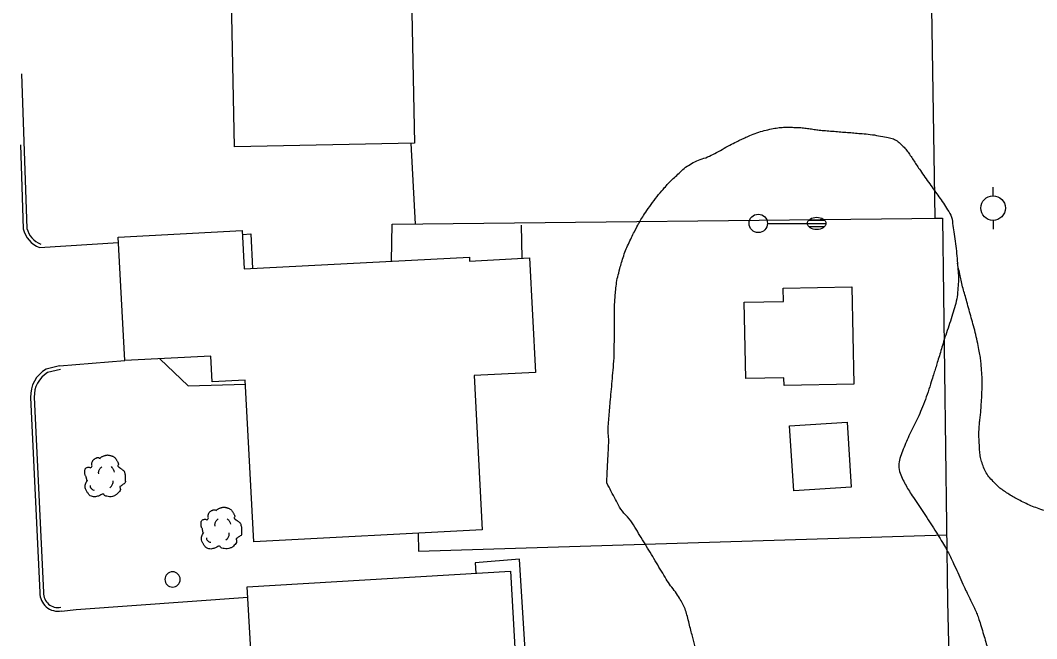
# Model space of a CAD drawing. Extents: x 2145380 to 2157287, y 139568 to 149130.
# Drawn here: x 2150207.2 to 2150372.5, y 146433.9 to 146534.5 of the extents above; entities that cross this region are included whole.
import ezdxf

# ---------------------------------------------------------------- set-up
doc = ezdxf.new("R2010")
doc.units = 0
for name, color, linetype in [('TOPO_Asphalt', 7, 'Continuous'), ('TOPO_Building', 7, 'Continuous'), ('TOPO_Curb Back', 7, 'Continuous'), ('TOPO_Fence', 7, 'Continuous'), ('TOPO_Light Pole', 7, 'Continuous'), ('TOPO_Misc', 7, 'Continuous'), ('TOPO_Power Pole', 7, 'Continuous'), ('TOPO_Sidewalk', 7, 'Continuous'), ('TOPO_Tree', 7, 'Continuous'), ('TOPO_Tree Line', 7, 'Continuous')]:
    doc.layers.add(name, color=color, linetype=linetype)

# ---------------------------------------------------------------- blocks, each defined once
blk = doc.blocks.new('POWPOL')
at = {"layer": 'TOPO_Power Pole'}
for p, q in [((0, 10.16), (0, 17.34)), ((0, -10.16), (0, -17.34))]:
    blk.add_line(p, q, dxfattribs=at)
blk.add_circle((0, 0), 10.16, dxfattribs=at)
blk = doc.blocks.new('LP')
at = {"layer": 'TOPO_Light Pole'}
blk.add_line((3.81, 0), (20.32, 0), dxfattribs=at)
for points in [[(20.32, 0), (27.94, 0)], [(20.32, 0), (23.5, 0)], [(20.83, 1.27), (27.43, 1.27)], [(20.83, 1.27), (23.5, 1.27)], [(23.71, 1.27), (27.43, 1.27)], [(23.71, 0), (27.94, 0)], [(20.83, -1.27), (27.43, -1.27)], [(20.83, -1.27), (23.5, -1.27)], [(23.71, -1.27), (27.43, -1.27)]]:
    blk.add_lwpolyline(points, dxfattribs=at)
blk.add_circle((0, 0), 3.81, dxfattribs=at)
blk.add_ellipse((24.13, 0), major_axis=(3.81, 0), ratio=0.666667, dxfattribs=at)
blk = doc.blocks.new('POST')
at = {"layer": 'TOPO_Misc'}
for start, end in [(90, 180), (180, 270), (360, 90), (270, 0)]:
    blk.add_arc((-0.01, 0.03), 3.16, start, end, dxfattribs=at)
blk = doc.blocks.new('TREE')
at = {"layer": 'TOPO_Tree'}
for points in [[(-14.07, -0.4), (-14.17, 0.5), (-14.37, 1.38), (-14.6, 2.25), (-14.84, 3.17), (-15.47, 3.96), (-15.66, 4.9), (-15.8, 5.59), (-15.71, 6.31), (-15.66, 7.01), (-15.6, 7.91), (-15.72, 8.8), (-15.13, 9.66), (-14.62, 10.42), (-13.76, 10.49), (-13.02, 10.72), (-12.18, 10.98), (-11.06, 10), (-10.37, 10.72), (-9.4, 11.74), (-10.29, 13.28), (-9.84, 14.42), (-9.56, 15.15), (-9.32, 15.89), (-8.78, 16.54), (-8.18, 17.26), (-7.5, 17.68), (-6.67, 18.13), (-6.14, 18.41), (-5.61, 18.61), (-5.08, 18.66), (-4.55, 18.71), (-4.02, 18.54), (-3.49, 18.13)], [(-3.49, 17.6), (-3.07, 18.27), (-2.58, 18.8), (-1.9, 19.19), (-1.05, 19.68), (-0.19, 19.96), (0.74, 20.24), (1.62, 20.51), (2.51, 20.82), (3.39, 20.77), (4.1, 20.73), (4.8, 20.47), (5.51, 20.24), (6.43, 19.95), (7.32, 19.73), (8.15, 19.19), (9.36, 18.4), (10.02, 17.21), (10.8, 16.01), (11.24, 15.33), (11.58, 14.62), (11.86, 13.89), (12.17, 13.08), (11.37, 12.02), (11.86, 11.25), (12, 11.03), (12.18, 10.86), (12.39, 10.72), (12.91, 10.35), (13.45, 10.02), (13.97, 9.66), (14.7, 9.16), (15.41, 8.68), (16.09, 8.07), (16.7, 7.53), (16.93, 6.73), (17.15, 5.95), (17.59, 4.38), (17.71, 2.77), (17.68, 1.19), (17.65, -0.25), (17.83, -2.22), (16.62, -3.04), (15.47, -3.83), (14.31, -4.58), (13.16, -5.35)], [(-4.21, 5.09), (-4.46, 6.09), (-4.3, 7.21), (-3.84, 8.21), (-3.33, 9.34), (-2.71, 10.27), (-1.64, 10.97)], [(5.89, 11.15), (6.5, 10.68), (6.96, 10.17), (7.36, 9.5), (7.93, 8.56), (8.31, 7.6), (8.46, 6.56)], [(13.16, -5.34), (13.25, -5.81), (13.36, -6.28), (13.45, -6.75), (13.76, -8.52), (12.24, -10.03), (10.8, -11.51), (9.98, -12.34), (9.13, -12.77), (8.15, -13.1), (5.97, -13.83), (3.32, -13.56), (1.27, -13.1), (0.49, -12.92), (-0.06, -11.44), (-0.84, -11.51), (-2.04, -11.61), (-3.28, -12.78), (-4.55, -13.1), (-6.06, -13.47), (-7.77, -14.03), (-9.31, -13.62), (-11.36, -13.09), (-12.84, -11.41), (-14.07, -9.39), (-15.32, -7.35), (-15.61, -5.13), (-15.13, -3.04), (-14.87, -1.89), (-13.91, -0.75), (-13.54, 0.13)], [(-11.38, -4.46), (-11.47, -5.41), (-11.03, -6.32), (-10.09, -7.22), (-9.3, -7.97), (-8.49, -8.26), (-7.7, -8.14)], [(4.79, -6.29), (5.71, -5.66), (6.3, -4.92), (6.81, -3.91), (7.36, -2.81), (7.63, -1.7), (7.54, -0.6)]]:
    blk.add_open_spline(points, degree=3, dxfattribs=at)

msp = doc.modelspace()

# ---------------------------------------------------------------- linework, layer by layer
at = {"layer": 'TOPO_Asphalt'}
for p, q in [((2150210.36, 146497.56), (2150223.22, 146498.36)), ((2150213.61, 146478.33), (2150224.23, 146479.16))]:
    msp.add_line(p, q, dxfattribs=at)
for points in [[(2150243.37, 146499.66), (2150244.74, 146499.81), (2150244.98, 146494.14)], [(2150213.93, 146438.43), (2150216.33, 146438.69), (2150244.22, 146440.7)]]:
    msp.add_lwpolyline(points, dxfattribs=at)
at = {"layer": 'TOPO_Building'}
for points in [[(2150270.46, 146557.18), (2150271.35, 146514.56), (2150242.09, 146513.95), (2150241.2, 146556.57)], [(2150243.66, 146494.07), (2150280.28, 146495.99), (2150280.31, 146495.36), (2150290.07, 146495.88), (2150291.05, 146477.25), (2150281.03, 146476.72), (2150282.34, 146451.62), (2150245.2, 146449.68), (2150243.82, 146475.98), (2150238.47, 146475.7), (2150238.25, 146479.9), (2150224.23, 146479.16), (2150223.17, 146499.26), (2150243.34, 146500.31)], [(2150342.48, 146491.17), (2150342.8, 146475.36), (2150331.44, 146475.12), (2150331.41, 146476.38), (2150325.23, 146476.25), (2150324.98, 146488.67), (2150331.34, 146488.8), (2150331.3, 146490.94)], [(2150341.69, 146469.15), (2150342.38, 146458.57), (2150333.03, 146457.97), (2150332.34, 146468.54)], [(2150244.12, 146442.39), (2150286.95, 146444.89), (2150287.95, 146427.62), (2150275.87, 146426.92), (2150277.34, 146401.68), (2150248.39, 146399.99), (2150247.66, 146412.47), (2150245.87, 146412.36)]]:
    msp.add_lwpolyline(points, close=True, dxfattribs=at)
at = {"layer": 'TOPO_Curb Back'}
for points in [[(2150207.46, 146525.8), (2150208.31, 146500.68)], [(2150207.25, 146514.27), (2150207.71, 146500.6)], [(2150213.61, 146478.33), (2150211.44, 146477.77)], [(2150213.76, 146477.74), (2150211.67, 146477.21)], [(2150208.92, 146473.17), (2150210.42, 146441.42)], [(2150209.52, 146473.2), (2150211.02, 146441.43)]]:
    msp.add_lwpolyline(points, dxfattribs=at)
for centre, radius, start, end in [((2150211.89, 146501.56), 4.28, 192.929, 249.0609), ((2150211.89, 146501.56), 3.68, 193.7907, 249.0621), ((2150213.91, 146473.42), 5, 119.5757, 182.8792), ((2150213.91, 146473.42), 4.4, 120.586, 182.8901), ((2150213.39, 146441.36), 2.97, 178.7939, 280.5161), ((2150213.39, 146441.36), 2.37, 178.3287, 280.5172)]:
    msp.add_arc(centre, radius, start, end, dxfattribs=at)
at = {"layer": 'TOPO_Fence'}
msp.add_line((2150271.5, 146501.38), (2150270.78, 146514.55), dxfattribs=at)
for points in [[(2150255.13, 146922.55), (2150254.79, 146931.09), (2150351.31, 146933.79), (2150351.93, 146863.94), (2150352.49, 146821.43), (2150354.07, 146667.02), (2150354.99, 146563.89), (2150355.96, 146502.32), (2150357.23, 146502.33), (2150358, 146439.98), (2150359.04, 146397.18), (2150274.82, 146397.39)], [(2150267.62, 146495.33), (2150267.71, 146501.34), (2150357.23, 146502.33)], [(2150271.94, 146451.08), (2150272, 146448.16), (2150357.86, 146450.83)]]:
    msp.add_lwpolyline(points, dxfattribs=at)
at = {"layer": 'TOPO_Sidewalk'}
msp.add_line((2150288.87, 146495.81), (2150288.77, 146501.18), dxfattribs=at)
for points in [[(2150229.95, 146479.46), (2150234.52, 146475.07), (2150243.85, 146475.32)], [(2150276.53, 146415.53), (2150287.05, 146416.53), (2150286.9, 146423.03), (2150289.91, 146423.36), (2150288.43, 146446.89), (2150281.23, 146446.26), (2150281.33, 146444.56)]]:
    msp.add_lwpolyline(points, dxfattribs=at)
at = {"layer": 'TOPO_Tree'}
msp.add_open_spline([(2150363.75, 146394.01), (2150365.08, 146394.02), (2150366.42, 146394.02), (2150367.76, 146394.03), (2150368.78, 146394.04), (2150369.8, 146394.19), (2150370.81, 146394.32), (2150371.83, 146394.45), (2150372.83, 146394.64), (2150373.81, 146395.01), (2150374.63, 146395.32), (2150375.29, 146395.82), (2150375.99, 146396.35), (2150376.68, 146396.87), (2150377.4, 146397.36), (2150377.86, 146398.09), (2150378.31, 146398.81), (2150378.57, 146399.61), (2150379, 146400.34), (2150379.49, 146401.17), (2150379.98, 146402), (2150380.47, 146402.83), (2150381.03, 146403.77), (2150381.61, 146404.69), (2150382.17, 146405.63), (2150382.67, 146406.48), (2150382.97, 146407.42), (2150383.24, 146408.37), (2150383.48, 146409.24), (2150383.7, 146410.11), (2150383.83, 146411), (2150383.99, 146412.06), (2150384.11, 146413.12), (2150384.27, 146414.17), (2150384.43, 146415.17), (2150384.59, 146416.17), (2150384.78, 146417.16), (2150385.02, 146418.45), (2150385.33, 146419.73), (2150385.67, 146421.01), (2150385.94, 146422.04), (2150386.39, 146423.03), (2150386.62, 146424.07), (2150386.95, 146425.54), (2150387.26, 146427.01), (2150387.58, 146428.48), (2150387.8, 146429.49), (2150388.03, 146430.5), (2150388.25, 146431.51), (2150388.48, 146432.58), (2150388.56, 146433.67), (2150388.62, 146434.75), (2150388.68, 146435.67), (2150388.67, 146436.58), (2150388.72, 146437.5), (2150388.77, 146438.69), (2150388.97, 146439.87), (2150389.02, 146441.06), (2150389.06, 146441.99), (2150388.83, 146442.91), (2150388.61, 146443.83), (2150388.39, 146444.72), (2150388.21, 146445.63), (2150387.62, 146446.34), (2150387.04, 146447.04), (2150386.41, 146447.63), (2150385.76, 146448.24), (2150385.11, 146448.86), (2150384.47, 146449.49), (2150383.8, 146450.08), (2150383.14, 146450.66), (2150382.43, 146451.18), (2150381.69, 146451.66), (2150380.93, 146452.14), (2150380.14, 146452.55), (2150379.33, 146452.95), (2150378.44, 146453.39), (2150377.53, 146453.79), (2150376.6, 146454.13), (2150375.41, 146454.57), (2150374.12, 146454.64), (2150372.92, 146455.06), (2150371.85, 146455.44), (2150370.83, 146455.89), (2150369.81, 146456.4), (2150368.99, 146456.82), (2150368.21, 146457.28), (2150367.44, 146457.8), (2150366.71, 146458.29), (2150366.07, 146458.85), (2150365.46, 146459.5), (2150364.73, 146460.26), (2150364.16, 146461.09), (2150363.8, 146462.07), (2150363.47, 146462.97), (2150363.3, 146463.88), (2150363.24, 146464.82), (2150363.17, 146466.06), (2150363.1, 146467.31), (2150363.19, 146468.55), (2150363.26, 146469.39), (2150363.4, 146470.23), (2150363.46, 146471.07), (2150363.55, 146472.42), (2150363.63, 146473.77), (2150363.65, 146475.12), (2150363.67, 146476.08), (2150363.62, 146477.04), (2150363.54, 146478), (2150363.47, 146478.97), (2150363.35, 146479.94), (2150363.16, 146480.89), (2150362.87, 146482.33), (2150362.55, 146483.75), (2150362.16, 146485.17), (2150361.81, 146486.46), (2150361.44, 146487.75), (2150361.09, 146489.05), (2150360.79, 146490.12), (2150360.46, 146491.18), (2150360.23, 146492.27), (2150360.03, 146493.17), (2150359.84, 146494.08), (2150359.65, 146494.99)], degree=3, dxfattribs=at)
at = {"layer": 'TOPO_Tree Line'}
msp.add_open_spline([(2150302.61, 146459.26), (2150303.18, 146458.19), (2150303.74, 146457.12), (2150304.31, 146456.06), (2150305.07, 146454.61), (2150306.32, 146453.48), (2150307.17, 146452.08), (2150308.01, 146450.72), (2150308.84, 146449.35), (2150309.67, 146447.98), (2150310.49, 146446.62), (2150311.3, 146445.24), (2150312.12, 146443.88), (2150312.78, 146442.78), (2150313.62, 146441.81), (2150314.31, 146440.73), (2150314.83, 146439.89), (2150315.31, 146439.02), (2150315.57, 146438.07), (2150315.87, 146436.97), (2150316.15, 146435.87), (2150316.43, 146434.77), (2150316.64, 146433.91), (2150316.86, 146433.04), (2150317.07, 146432.18), (2150317.53, 146430.33), (2150317.99, 146428.49), (2150318.43, 146426.63), (2150318.72, 146425.39), (2150318.78, 146424.1), (2150318.99, 146422.84), (2150319.13, 146421.99), (2150319.28, 146421.15), (2150319.45, 146420.31), (2150319.8, 146418.6), (2150320.32, 146416.95), (2150320.83, 146415.27), (2150321.26, 146413.84), (2150321.77, 146412.45), (2150322.37, 146411.08), (2150323.44, 146408.6), (2150324.91, 146406.39), (2150326.63, 146404.28), (2150327.97, 146402.63), (2150329.43, 146401.18), (2150331.07, 146399.85), (2150332.57, 146398.65), (2150334.11, 146397.59), (2150335.74, 146396.56), (2150337.81, 146395.25), (2150339.87, 146394.09), (2150342.19, 146393.16), (2150343.32, 146392.7), (2150344.48, 146392.42), (2150345.67, 146392.42), (2150347.17, 146392.42), (2150348.67, 146392.47), (2150350.17, 146392.58), (2150351.16, 146392.66), (2150352.14, 146392.73), (2150353.13, 146392.82), (2150354.66, 146392.95), (2150356.18, 146393.16), (2150357.7, 146393.38), (2150358.7, 146393.53), (2150359.64, 146393.89), (2150360.58, 146394.29), (2150362.06, 146394.92), (2150363.38, 146395.71), (2150364.48, 146396.97), (2150365.32, 146397.94), (2150365.82, 146399), (2150366.21, 146400.15), (2150366.76, 146401.81), (2150367.25, 146403.44), (2150367.56, 146405.14), (2150367.87, 146406.82), (2150368.18, 146408.49), (2150368.21, 146410.18), (2150368.24, 146411.62), (2150368.21, 146413.06), (2150368.12, 146414.49), (2150368.05, 146415.74), (2150367.99, 146416.99), (2150367.84, 146418.23), (2150367.73, 146419.17), (2150367.6, 146420.11), (2150367.43, 146421.04), (2150367.24, 146422.07), (2150367.04, 146423.1), (2150366.84, 146424.12), (2150366.64, 146425.13), (2150366.45, 146426.14), (2150366.22, 146427.14), (2150365.96, 146428.27), (2150365.41, 146429.31), (2150365.08, 146430.43), (2150364.83, 146431.29), (2150364.61, 146432.16), (2150364.36, 146433.02), (2150363.98, 146434.31), (2150363.61, 146435.59), (2150363.2, 146436.87), (2150362.92, 146437.7), (2150362.58, 146438.51), (2150362.21, 146439.31), (2150361.78, 146440.22), (2150361.32, 146441.12), (2150360.89, 146442.03), (2150360.19, 146443.53), (2150359.54, 146445.05), (2150358.83, 146446.55), (2150358.4, 146447.45), (2150357.94, 146448.34), (2150357.43, 146449.19), (2150356.61, 146450.58), (2150355.74, 146451.94), (2150354.87, 146453.29), (2150354.02, 146454.62), (2150353.12, 146455.91), (2150352.26, 146457.23), (2150351.67, 146458.13), (2150351.15, 146459.05), (2150350.67, 146460.03), (2150350.16, 146461.1), (2150350.01, 146462.42), (2150350.39, 146463.52), (2150350.82, 146464.76), (2150351.33, 146466), (2150351.89, 146467.21), (2150352.51, 146468.56), (2150353.24, 146469.85), (2150353.79, 146471.23), (2150354.44, 146472.85), (2150355.01, 146474.5), (2150355.53, 146476.16), (2150355.81, 146477.06), (2150356.09, 146477.95), (2150356.36, 146478.84), (2150356.7, 146479.95), (2150357.04, 146481.07), (2150357.37, 146482.19), (2150357.84, 146483.71), (2150358.38, 146485.2), (2150358.86, 146486.72), (2150359.3, 146488.12), (2150359.61, 146489.55), (2150359.73, 146491), (2150359.84, 146492.32), (2150359.75, 146493.66), (2150359.65, 146494.99), (2150359.52, 146496.59), (2150359.33, 146498.18), (2150359.1, 146499.77), (2150358.89, 146501.12), (2150358.77, 146502.53), (2150358.04, 146503.7), (2150357.36, 146504.79), (2150356.63, 146505.8), (2150355.9, 146506.84), (2150355.13, 146507.94), (2150354.35, 146509.03), (2150353.58, 146510.13), (2150353.07, 146510.86), (2150352.59, 146511.63), (2150352.09, 146512.38), (2150351.62, 146513.07), (2150351.12, 146513.72), (2150350.49, 146514.32), (2150349.84, 146514.95), (2150349.03, 146515.33), (2150348.17, 146515.5), (2150346.82, 146515.76), (2150345.47, 146515.98), (2150344.1, 146516.09), (2150343.07, 146516.18), (2150342.03, 146516.27), (2150340.99, 146516.35), (2150339.86, 146516.45), (2150338.73, 146516.53), (2150337.6, 146516.62), (2150336.75, 146516.69), (2150335.91, 146516.87), (2150335.05, 146516.97), (2150334.15, 146517.07), (2150333.25, 146517.11), (2150332.35, 146517.12), (2150331.38, 146517.14), (2150330.42, 146517.06), (2150329.46, 146516.86), (2150328.21, 146516.61), (2150327.02, 146516.23), (2150325.84, 146515.74), (2150325.06, 146515.41), (2150324.29, 146515.06), (2150323.54, 146514.68), (2150322.29, 146514.06), (2150321.09, 146513.34), (2150319.85, 146512.71), (2150318.74, 146512.13), (2150317.5, 146511.84), (2150316.4, 146511.22), (2150315.42, 146510.65), (2150314.59, 146509.88), (2150313.77, 146509.1), (2150313.1, 146508.46), (2150312.45, 146507.81), (2150311.85, 146507.11), (2150310.78, 146505.86), (2150309.82, 146504.57), (2150308.9, 146503.21), (2150308.3, 146502.33), (2150307.78, 146501.43), (2150307.3, 146500.49), (2150306.22, 146498.39), (2150305.33, 146496.26), (2150304.71, 146493.99), (2150304.38, 146492.8), (2150304.16, 146491.59), (2150304.05, 146490.37), (2150303.96, 146489.36), (2150303.88, 146488.35), (2150303.87, 146487.33), (2150303.86, 146486.37), (2150303.89, 146485.41), (2150303.87, 146484.44), (2150303.84, 146482.3), (2150303.85, 146480.16), (2150303.68, 146478.02), (2150303.54, 146476.27), (2150303.37, 146474.53), (2150303.22, 146472.78), (2150303.1, 146471.46), (2150302.99, 146470.14), (2150302.89, 146468.82), (2150302.8, 146467.6), (2150302.97, 146466.38), (2150302.91, 146465.16), (2150302.81, 146463.19), (2150302.71, 146461.22), (2150302.61, 146459.26), (2150302.61, 146459.26)], degree=3, dxfattribs=at)

# ---------------------------------------------------------------- block references
at = {"layer": 'TOPO_Light Pole', "xscale": 0.39370000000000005, "yscale": 0.3937000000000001}
msp.add_blockref('LP', (2150327.25, 146501.49), dxfattribs=at)
at = {"layer": 'TOPO_Misc', "xscale": 0.39370000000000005, "yscale": 0.3937000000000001}
msp.add_blockref('POST', (2150232.01, 146443.56), dxfattribs=at)
at = {"layer": 'TOPO_Power Pole', "xscale": 0.19685000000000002, "yscale": 0.19685000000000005}
msp.add_blockref('POWPOL', (2150365.44, 146503.98), dxfattribs=at)
at = {"layer": 'TOPO_Tree', "xscale": 0.19685000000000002, "yscale": 0.19685000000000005}
for p in [(2150220.84, 146459.72), (2150239.75, 146451.24)]:
    msp.add_blockref('TREE', p, dxfattribs=at)

doc.saveas('drawing.dxf')
